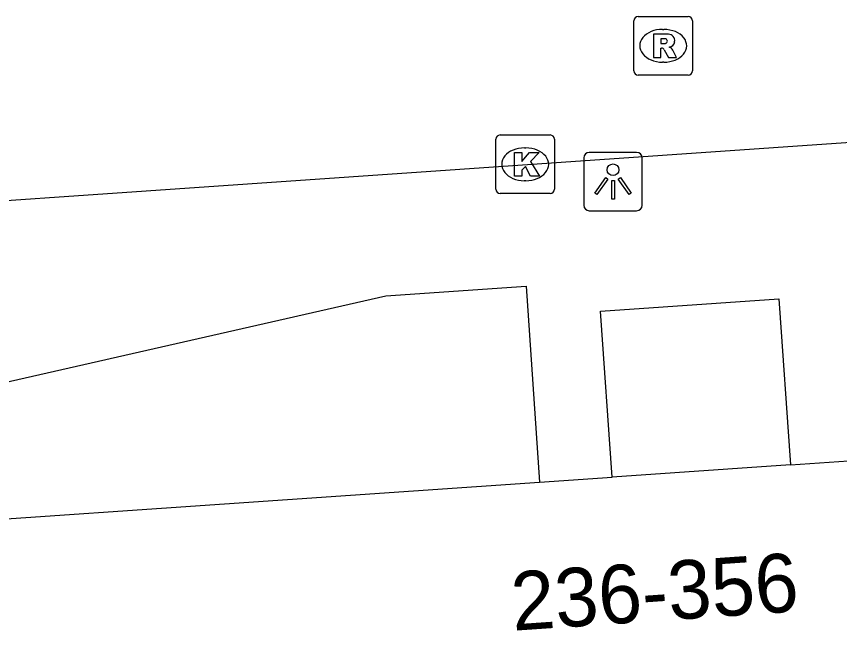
# Model space of a CAD drawing. Extents: x 161253 to 161848, y 384872 to 385383.
# Drawn here: x 161724.91 to 161738.96, y 385028.37 to 385038.84 of the extents above; entities that cross this region are included whole.
import ezdxf

# ---------------------------------------------------------------- set-up
doc = ezdxf.new("R2010")
doc.units = 0
for name, color, linetype in [('IMGEO_Kolk', 7, 'Continuous'), ('IMGEO_Lichtpunt', 7, 'Continuous'), ('IMGEO_Pand', 7, 'Continuous'), ('IMGEO_Pand_nummerreeks', 7, 'Continuous'), ('IMGEO_Rijbaan_lokaal_open', 7, 'Continuous'), ('IMGEO_Rioolput', 7, 'Continuous'), ('IMGEO_Voetpad_gesloten', 7, 'Continuous'), ('IMGEO_Voetpad_open', 7, 'Continuous')]:
    doc.layers.add(name, color=color, linetype=linetype)

msp = doc.modelspace()

# ---------------------------------------------------------------- linework, layer by layer
at = {"layer": 'IMGEO_Kolk'}
for p, q in [((161733.17, 385036.821), (161734.022, 385036.821)), ((161733.095, 385035.895), (161733.095, 385036.747)), ((161734.096, 385036.747), (161734.096, 385035.895)), ((161733.583, 385036.601), (161733.608, 385036.601)), ((161733.606, 385036.041), (161733.581, 385036.041)), ((161734.022, 385035.821), (161733.17, 385035.821))]:
    msp.add_line(p, q, dxfattribs=at)
for points in [[(161733.17, 385036.821), (161734.022, 385036.821)], [(161733.095, 385035.895), (161733.095, 385036.747)], [(161734.096, 385036.747), (161734.096, 385035.895)], [(161733.416, 385036.521), (161733.539, 385036.521), (161733.539, 385036.37), (161733.669, 385036.521), (161733.833, 385036.521), (161733.687, 385036.37), (161733.84, 385036.121), (161733.688, 385036.121), (161733.603, 385036.285), (161733.539, 385036.218), (161733.539, 385036.121), (161733.416, 385036.121), (161733.416, 385036.521)], [(161734.022, 385035.821), (161733.17, 385035.821)]]:
    msp.add_lwpolyline(points, dxfattribs=at)
for centre, start, end in [((161733.172, 385036.745), 91.552, 178.448), ((161733.172, 385036.745), 91.552, 178.448), ((161734.02, 385036.745), 1.552, 88.448), ((161734.02, 385036.745), 1.552, 88.448), ((161733.172, 385035.897), 181.552, 268.448), ((161733.172, 385035.897), 181.552, 268.448), ((161734.02, 385035.897), 271.552, 358.448), ((161734.02, 385035.897), 271.552, 358.448)]:
    msp.add_arc(centre, 0.0765, start, end, dxfattribs=at)
for centre, major_axis, ratio, start_param, end_param in [((161733.582, 385036.321), (-0.387, 0.002), 0.722429, 4.712389, 7.853982), ((161733.607, 385036.321), (-0.39, 0.002), 0.717154, 1.570796, 4.712389)]:
    msp.add_ellipse(centre, major_axis=major_axis, ratio=ratio, start_param=start_param, end_param=end_param, dxfattribs=at)
at = {"layer": 'IMGEO_Lichtpunt'}
for p, q in [((161734.596, 385036.43), (161734.596, 385035.623)), ((161734.596, 385036.43), (161734.596, 385035.623)), ((161735.498, 385036.525), (161734.69, 385036.525)), ((161735.498, 385036.525), (161734.69, 385036.525)), ((161735.592, 385035.623), (161735.592, 385036.43)), ((161735.592, 385035.623), (161735.592, 385036.43)), ((161734.69, 385035.529), (161735.498, 385035.529)), ((161734.69, 385035.529), (161735.498, 385035.529))]:
    msp.add_line(p, q, dxfattribs=at)
for points in [[(161734.97, 385036.094), (161735.009, 385036.066), (161734.821, 385035.804), (161734.783, 385035.831), (161734.97, 385036.094)], [(161735.072, 385036.046), (161735.119, 385036.046), (161735.119, 385035.724), (161735.072, 385035.724), (161735.072, 385036.046)], [(161735.182, 385036.066), (161735.22, 385036.093), (161735.407, 385035.831), (161735.368, 385035.803), (161735.182, 385036.066)]]:
    msp.add_lwpolyline(points, dxfattribs=at)
msp.add_circle((161735.095, 385036.228), 0.0994, dxfattribs=at)
for centre, start, end in [((161734.69, 385036.43), 90, 180), ((161734.69, 385036.43), 90, 180), ((161735.498, 385036.43), 0, 90), ((161735.498, 385036.43), 0, 90), ((161734.69, 385035.623), 180, 270), ((161734.69, 385035.623), 180, 270), ((161735.498, 385035.623), 270, 0), ((161735.498, 385035.623), 270, 360)]:
    msp.add_arc(centre, 0.0946, start, end, dxfattribs=at)
at = {"layer": 'IMGEO_Pand'}
for points in [[(161738.121, 385031.192), (161739.938, 385031.316)], [(161738.121, 385031.192), (161735.078, 385030.983)], [(161733.843, 385030.898), (161735.078, 385030.983)], [(161718.617, 385029.853), (161733.843, 385030.898)]]:
    msp.add_lwpolyline(points, dxfattribs=at)
at = {"layer": 'IMGEO_Rijbaan_lokaal_open'}
msp.add_lwpolyline([(161739.564, 385036.724), (161711.062, 385034.751)], dxfattribs=at)
at = {"layer": 'IMGEO_Rioolput'}
for p, q in [((161735.526, 385038.843), (161736.378, 385038.843)), ((161735.451, 385037.917), (161735.451, 385038.769)), ((161736.452, 385038.769), (161736.452, 385037.917)), ((161735.939, 385038.623), (161735.964, 385038.623)), ((161735.962, 385038.063), (161735.937, 385038.063)), ((161736.378, 385037.843), (161735.526, 385037.843))]:
    msp.add_line(p, q, dxfattribs=at)
for points in [[(161735.526, 385038.843), (161736.378, 385038.843)], [(161735.451, 385037.917), (161735.451, 385038.769)], [(161736.452, 385038.769), (161736.452, 385037.917)], [(161736.04, 385038.541), (161735.788, 385038.543), (161735.788, 385038.143)], [(161735.966, 385038.462), (161735.912, 385038.462), (161735.912, 385038.381)], [(161735.912, 385038.381), (161735.964, 385038.381)], [(161735.788, 385038.143), (161735.912, 385038.143), (161735.912, 385038.305), (161735.923, 385038.305)], [(161735.97, 385038.276), (161736.041, 385038.143), (161736.181, 385038.143), (161736.116, 385038.269)], [(161736.378, 385037.843), (161735.526, 385037.843)]]:
    msp.add_lwpolyline(points, dxfattribs=at)
for centre, radius, start, end in [((161735.528, 385038.767), 0.0765, 91.552, 178.448), ((161735.528, 385038.767), 0.0765, 91.552, 178.448), ((161736.376, 385038.767), 0.0765, 1.552, 88.448), ((161736.376, 385038.767), 0.0765, 1.552, 88.448), ((161736.039, 385038.431), 0.109, 350.3612, 89.416), ((161735.948, 385038.57), 0.19, 274.7715, 282.9687), ((161735.972, 385038.366), 0.0964, 77.0061, 93.1865), ((161735.986, 385038.423), 0.0378, 276.6634, 79.6772), ((161736.037, 385038.431), 0.112, 277.5842, 350.9817), ((161735.922, 385038.252), 0.0533, 26.0293, 88.6989), ((161736.021, 385038.216), 0.108, 29.5134, 73.7905), ((161735.528, 385037.919), 0.0765, 181.552, 268.448), ((161735.528, 385037.919), 0.0765, 181.552, 268.448), ((161736.376, 385037.919), 0.0765, 271.552, 358.448), ((161736.376, 385037.919), 0.0765, 271.552, 358.448)]:
    msp.add_arc(centre, radius, start, end, dxfattribs=at)
for centre, major_axis, ratio, start_param, end_param in [((161735.938, 385038.343), (-0.387, 0.002), 0.722429, 4.712389, 7.853982), ((161735.963, 385038.343), (-0.39, 0.002), 0.717154, 1.570796, 4.712389)]:
    msp.add_ellipse(centre, major_axis=major_axis, ratio=ratio, start_param=start_param, end_param=end_param, dxfattribs=at)
at = {"layer": 'IMGEO_Voetpad_gesloten'}
msp.add_lwpolyline([(161718.617, 385029.853), (161718.526, 385031.19), (161731.218, 385034.077), (161733.612, 385034.241), (161733.843, 385030.898)], dxfattribs=at)
at = {"layer": 'IMGEO_Voetpad_open'}
msp.add_lwpolyline([(161735.078, 385030.983), (161734.884, 385033.817), (161737.927, 385034.026), (161738.121, 385031.192)], dxfattribs=at)

# ---------------------------------------------------------------- texts
at = {"layer": 'IMGEO_Pand_nummerreeks'}
msp.add_text('236-356', height=1, rotation=3.9305, dxfattribs=at).set_placement((161733.39, 385028.361))

doc.saveas('drawing.dxf')
